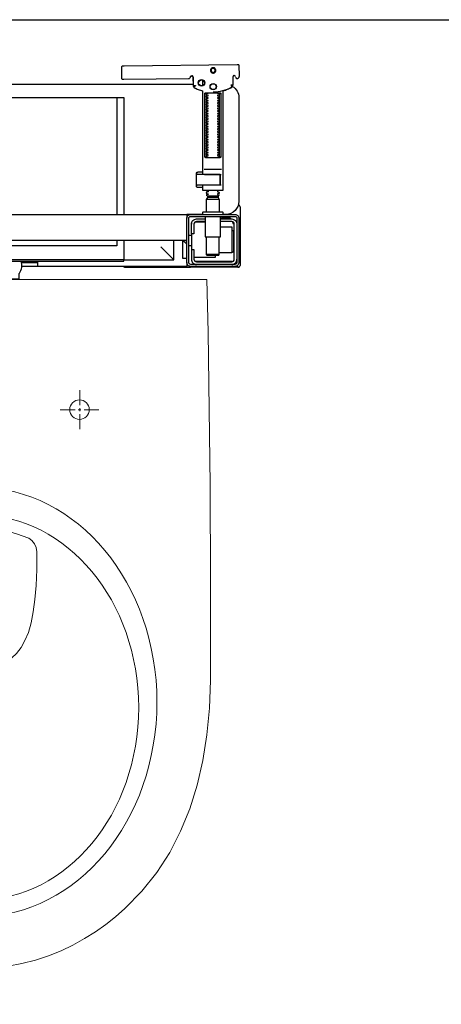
# Model space of a CAD drawing. Header units: millimetres. Extents: x 42924 to 92944, y -369470 to -179866.
# Tile 261 of 512: x 60898 to 60930, y -181803 to -181727. Entities that reach past the tile are written whole.
import ezdxf

# ---------------------------------------------------------------- set-up
doc = ezdxf.new("R2010")
doc.units = ezdxf.units.MM
doc.layers.get('0').update_dxf_attribs({"color": 8})
doc.layers.add('!! 0_ Istn-sciany', color=8, linetype='Continuous')
doc.layers.add('!! 2_wypos-sanitarne', color=8, linetype='Continuous')
doc.layers.add('!!_@ wypos sanit nd', color=8, linetype='Continuous', plot=False)

# ---------------------------------------------------------------- blocks, each defined once
blk = doc.blocks.new('A$Cff2eaf8b')
for points in [[(0.16424, 0.07378), (0.16327, 0.07377), (0.16304, 0.07374), (0.16282, 0.07366), (0.16262, 0.07353), (0.16265, 0.07357), (0.16258, 0.07337), (0.16257, 0.07317, -0.157432), (0.16238, 0.07258), (0.1621, 0.07218, -0.241147), (0.16129, 0.07175), (0.1115, 0.07128), (0.11133, 0.07127), (0.11119, 0.07127), (0.11107, 0.07127), (0.11094, 0.07128), (0.11078, 0.0713), (0.11062, 0.07135), (0.11047, 0.07143), (0.11033, 0.07153), (0.11022, 0.07165), (0.11012, 0.07179), (0.11005, 0.07194), (0.11001, 0.0721), (0.10999, 0.07227), (0.10995, 0.08127), (0.11022, 0.08166)], [(0.19647, 0.0744), (0.19626, 0.07438), (0.19604, 0.0743), (0.19585, 0.07417), (0.19566, 0.07396, 0.132231), (0.19551, 0.07346), (0.19546, 0.06691)], [(0.19768, 0.0731, 0.415336), (0.19869, 0.07211)], [(0.19885, 0.07212), (0.19898, 0.07212), (0.19912, 0.07213), (0.19927, 0.07216), (0.1994, 0.07222), (0.19953, 0.07229), (0.19965, 0.07238), (0.19975, 0.07248), (0.20007, 0.07294, 0.158481), (0.20025, 0.07353)], [(0.18031, 0.06175, 0.125713), (0.19466, 0.06556, 0.121439), (0.19519, 0.06605, -0.262119), (0.2, 0.0575), (0.2, -0.0225, -0.414214), (0.19, -0.0325), (0.18751, -0.0325, 0.405519), (0.188, -0.032), (0.188, -0.0313, 0.414214), (0.1875, -0.0308), (0.1725, -0.0308, 0.414214), (0.172, -0.0313), (0.172, -0.032, 0.405519), (0.17249, -0.0325, 0.001664), (0.15993, -0.0325)], [(0.172, -0.00986), (0.172, -0.01366, 0.414214), (0.1722, -0.01386), (0.18462, -0.01386), (0.1878, -0.01386, 0.414214), (0.188, -0.01366), (0.188, 0.06267), (0.18885, 0.06292), (0.18969, 0.06319), (0.19052, 0.0635), (0.19134, 0.06382), (0.19215, 0.06417), (0.19295, 0.06454), (0.19374, 0.06494), (0.19456, 0.06538), (0.19464, 0.06544), (0.19473, 0.0655), (0.19481, 0.06557), (0.19488, 0.06564), (0.19495, 0.06572), (0.19502, 0.06581)], [(0.17647, 0.01114, 0.182836), (0.17636, 0.01123), (0.17515, 0.01163, 0.050055), (0.175, 0.0119), (0.175, 0.01218, 0.050055), (0.17515, 0.01244), (0.17636, 0.01285, 0.719897), (0.17636, 0.01323), (0.17515, 0.01363, 0.050055), (0.175, 0.0139), (0.175, 0.01418, 0.050055), (0.17515, 0.01444), (0.17636, 0.01485, 0.719897), (0.17636, 0.01523), (0.17515, 0.01563, 0.050055), (0.175, 0.0159), (0.175, 0.01618, 0.050055), (0.17515, 0.01644), (0.17636, 0.01685, 0.719897), (0.17636, 0.01723), (0.17515, 0.01763, 0.050055), (0.175, 0.0179), (0.175, 0.01818, 0.050055), (0.17515, 0.01844), (0.17636, 0.01885, 0.719897), (0.17636, 0.01923), (0.17515, 0.01963, 0.050055), (0.175, 0.0199), (0.175, 0.02018, 0.050055), (0.17515, 0.02044), (0.17636, 0.02085, 0.719897), (0.17636, 0.02123), (0.17515, 0.02163, 0.050055), (0.175, 0.0219), (0.175, 0.02218, 0.050055), (0.17515, 0.02244), (0.17636, 0.02285, 0.719897), (0.17636, 0.02323), (0.17515, 0.02363, 0.050055), (0.175, 0.0239), (0.175, 0.02418, 0.050055), (0.17515, 0.02444), (0.17636, 0.02485, 0.719897), (0.17636, 0.02523), (0.17515, 0.02563, 0.050055), (0.175, 0.0259), (0.175, 0.02618, 0.050055), (0.17515, 0.02644), (0.17636, 0.02685, 0.719897), (0.17636, 0.02723), (0.17515, 0.02763, 0.050055), (0.175, 0.0279), (0.175, 0.02818, 0.050055), (0.17515, 0.02844), (0.17636, 0.02885, 0.719897), (0.17636, 0.02923), (0.17515, 0.02963, 0.050055), (0.175, 0.0299), (0.175, 0.03018, 0.050055), (0.17515, 0.03044), (0.17636, 0.03085, 0.719897), (0.17636, 0.03123), (0.17515, 0.03163, 0.050055), (0.175, 0.0319), (0.175, 0.03218, 0.050055), (0.17515, 0.03244), (0.17636, 0.03285, 0.719897), (0.17636, 0.03323), (0.17515, 0.03363, 0.050055), (0.175, 0.0339), (0.175, 0.03418, 0.050055), (0.17515, 0.03444), (0.17636, 0.03485, 0.719897), (0.17636, 0.03523), (0.17515, 0.03563, 0.050055), (0.175, 0.0359), (0.175, 0.03618, 0.050055), (0.17515, 0.03644), (0.17636, 0.03685, 0.719897), (0.17636, 0.03723), (0.17515, 0.03763, 0.050055), (0.175, 0.0379), (0.175, 0.03818, 0.050055), (0.17515, 0.03844), (0.17636, 0.03885, 0.719897), (0.17636, 0.03923), (0.17515, 0.03963, 0.050055), (0.175, 0.0399), (0.175, 0.04018, 0.050055), (0.17515, 0.04044), (0.17636, 0.04085, 0.719897), (0.17636, 0.04123), (0.17515, 0.04163, 0.050055), (0.175, 0.0419), (0.175, 0.04218, 0.050055), (0.17515, 0.04244), (0.17636, 0.04285, 0.719897), (0.17636, 0.04323), (0.17515, 0.04363, 0.050055), (0.175, 0.0439), (0.175, 0.04418, 0.050055), (0.17515, 0.04444), (0.17636, 0.04485, 0.719897), (0.17636, 0.04523), (0.17515, 0.04563, 0.050055), (0.175, 0.0459), (0.175, 0.04618, 0.050055), (0.17515, 0.04644), (0.17636, 0.04685, 0.719897), (0.17636, 0.04723), (0.17515, 0.04763, 0.050055), (0.175, 0.0479), (0.175, 0.04818, 0.050055), (0.17515, 0.04844), (0.17636, 0.04885, 0.719897), (0.17636, 0.04923), (0.17515, 0.04963, 0.050055), (0.175, 0.0499), (0.175, 0.05018, 0.050055), (0.17515, 0.05044), (0.17636, 0.05085, 0.719897), (0.17636, 0.05123), (0.17515, 0.05163, 0.050055), (0.175, 0.0519), (0.175, 0.05218, 0.050055), (0.17515, 0.05244), (0.17636, 0.05285, 0.719897), (0.17636, 0.05323), (0.17515, 0.05363, 0.050055), (0.175, 0.0539), (0.175, 0.05418, 0.050055), (0.17515, 0.05444), (0.17636, 0.05485, 0.719897), (0.17636, 0.05523), (0.17515, 0.05563, 0.050055), (0.175, 0.0559), (0.175, 0.05618, 0.050055), (0.17515, 0.05644), (0.17636, 0.05685, 0.719897), (0.17636, 0.05723), (0.17515, 0.05763, 0.050055), (0.175, 0.0579), (0.175, 0.05818, 0.050055), (0.17515, 0.05844), (0.17636, 0.05885, 0.719897), (0.17636, 0.05923), (0.17515, 0.05963, 0.050055), (0.175, 0.0599), (0.175, 0.06018, 0.050055), (0.17515, 0.06044), (0.17636, 0.06085, 0.474594), (0.17647, 0.06114)], [(0.18353, 0.06114, 0.474594), (0.18364, 0.06085), (0.18485, 0.06044, 0.050055), (0.185, 0.06018), (0.185, 0.0599, 0.050055), (0.18485, 0.05963), (0.18364, 0.05923, 0.719897), (0.18364, 0.05885), (0.18485, 0.05844, 0.050055), (0.185, 0.05818), (0.185, 0.0579, 0.050055), (0.18485, 0.05763), (0.18364, 0.05723, 0.719897), (0.18364, 0.05685), (0.18485, 0.05644, 0.050055), (0.185, 0.05618), (0.185, 0.0559, 0.050055), (0.18485, 0.05563), (0.18364, 0.05523, 0.719897), (0.18364, 0.05485), (0.18485, 0.05444, 0.050055), (0.185, 0.05418), (0.185, 0.0539, 0.050055), (0.18485, 0.05363), (0.18364, 0.05323, 0.719897), (0.18364, 0.05285), (0.18485, 0.05244, 0.050055), (0.185, 0.05218), (0.185, 0.0519, 0.050055), (0.18485, 0.05163), (0.18364, 0.05123, 0.719897), (0.18364, 0.05085), (0.18485, 0.05044, 0.050055), (0.185, 0.05018), (0.185, 0.0499, 0.050055), (0.18485, 0.04963), (0.18364, 0.04923, 0.719897), (0.18364, 0.04885), (0.18485, 0.04844, 0.050055), (0.185, 0.04818), (0.185, 0.0479, 0.050055), (0.18485, 0.04763), (0.18364, 0.04723, 0.719897), (0.18364, 0.04685), (0.18485, 0.04644, 0.050055), (0.185, 0.04618), (0.185, 0.0459, 0.050055), (0.18485, 0.04563), (0.18364, 0.04523, 0.719897), (0.18364, 0.04485), (0.18485, 0.04444, 0.050055), (0.185, 0.04418), (0.185, 0.0439, 0.050055), (0.18485, 0.04363), (0.18364, 0.04323, 0.719897), (0.18364, 0.04285), (0.18485, 0.04244, 0.050055), (0.185, 0.04218), (0.185, 0.0419, 0.050055), (0.18485, 0.04163), (0.18364, 0.04123, 0.719897), (0.18364, 0.04085), (0.18485, 0.04044, 0.050055), (0.185, 0.04018), (0.185, 0.0399, 0.050055), (0.18485, 0.03963), (0.18364, 0.03923, 0.719897), (0.18364, 0.03885), (0.18485, 0.03844, 0.050055), (0.185, 0.03818), (0.185, 0.0379, 0.050055), (0.18485, 0.03763), (0.18364, 0.03723, 0.719897), (0.18364, 0.03685), (0.18485, 0.03644, 0.050055), (0.185, 0.03618), (0.185, 0.0359, 0.050055), (0.18485, 0.03563), (0.18364, 0.03523, 0.719897), (0.18364, 0.03485), (0.18485, 0.03444, 0.050055), (0.185, 0.03418), (0.185, 0.0339, 0.050055), (0.18485, 0.03363), (0.18364, 0.03323, 0.719897), (0.18364, 0.03285), (0.18485, 0.03244, 0.050055), (0.185, 0.03218), (0.185, 0.0319, 0.050055), (0.18485, 0.03163), (0.18364, 0.03123, 0.719897), (0.18364, 0.03085), (0.18485, 0.03044, 0.050055), (0.185, 0.03018), (0.185, 0.0299, 0.050055), (0.18485, 0.02963), (0.18364, 0.02923, 0.719897), (0.18364, 0.02885), (0.18485, 0.02844, 0.050055), (0.185, 0.02818), (0.185, 0.0279, 0.050055), (0.18485, 0.02763), (0.18364, 0.02723, 0.719897), (0.18364, 0.02685), (0.18485, 0.02644, 0.050055), (0.185, 0.02618), (0.185, 0.0259, 0.050055), (0.18485, 0.02563), (0.18364, 0.02523, 0.719897), (0.18364, 0.02485), (0.18485, 0.02444, 0.050055), (0.185, 0.02418), (0.185, 0.0239, 0.050055), (0.18485, 0.02363), (0.18364, 0.02323, 0.719897), (0.18364, 0.02285), (0.18485, 0.02244, 0.050055), (0.185, 0.02218), (0.185, 0.0219, 0.050055), (0.18485, 0.02163), (0.18364, 0.02123, 0.719897), (0.18364, 0.02085), (0.18485, 0.02044, 0.050055), (0.185, 0.02018), (0.185, 0.0199, 0.050055), (0.18485, 0.01963), (0.18364, 0.01923, 0.719897), (0.18364, 0.01885), (0.18485, 0.01844, 0.050055), (0.185, 0.01818), (0.185, 0.0179, 0.050055), (0.18485, 0.01763), (0.18364, 0.01723, 0.719897), (0.18364, 0.01685), (0.18485, 0.01644, 0.050055), (0.185, 0.01618), (0.185, 0.0159, 0.050055), (0.18485, 0.01563), (0.18364, 0.01523, 0.719897), (0.18364, 0.01485), (0.18485, 0.01444, 0.050055), (0.185, 0.01418), (0.185, 0.0139, 0.050055), (0.18485, 0.01363), (0.18364, 0.01323, 0.719897), (0.18364, 0.01285), (0.18485, 0.01244, 0.050055), (0.185, 0.01218), (0.185, 0.0119, 0.050055), (0.18485, 0.01163), (0.18364, 0.01123, 0.182836), (0.18353, 0.01114)], [(0.18575, -0.00966), (0.18575, -0.00207), (0.18572, -0.00196), (0.18564, -0.00189), (0.18554, -0.00186), (0.18565, -0.00188), (0.18573, -0.00194), (0.18577, -0.00204), (0.18577, -0.00966), (0.18574, -0.00977), (0.18566, -0.00984), (0.18547, -0.00986), (0.18558, -0.00981), (0.18563, -0.00966), (0.18563, -0.00206), (0.18557, -0.00191), (0.18547, -0.00186), (0.16743, -0.00186, 0.414214), (0.16723, -0.00206), (0.16723, -0.00966, 0.414214), (0.16743, -0.00986), (0.18547, -0.00986)], [(0.18555, -0.00986, 0.414213), (0.18575, -0.00966), (0.18575, -0.00207), (0.18575, -0.00966), (0.18572, -0.00977), (0.18564, -0.00984), (0.18554, -0.00986)], [(0.175, -0.01382), (0.175, -0.01406, -0.050055), (0.17515, -0.01432), (0.17636, -0.01473, -0.719897), (0.17636, -0.01511), (0.17515, -0.01552, -0.050055), (0.175, -0.01578), (0.175, -0.01606, -0.050055), (0.17515, -0.01632), (0.17636, -0.01673, -0.719897), (0.17636, -0.01711), (0.17515, -0.01752, -0.050055), (0.175, -0.01778), (0.1759, -0.0183), (0.1759, -0.01936), (0.175, -0.02092), (0.175, -0.0308)], [(0.185, -0.01382), (0.185, -0.01406, 0.050055), (0.18485, -0.01432), (0.18364, -0.01473, 0.719897), (0.18364, -0.01511), (0.18485, -0.01552, 0.050055), (0.185, -0.01578), (0.185, -0.01606, 0.050055), (0.18485, -0.01632), (0.18364, -0.01673, 0.719897), (0.18364, -0.01711), (0.18485, -0.01752, 0.050055), (0.185, -0.01778), (0.1841, -0.0183), (0.1841, -0.01936), (0.185, -0.02092), (0.185, -0.0308)], [(0.2001, -0.02534, 0.126559), (0.19961, -0.02525)], [(0.20099, -0.02671, 0.198909), (0.20055, -0.02564, 0.091301), (0.2001, -0.02534)], [(0.16379, -0.0385), (0.1635, -0.0385), (0.1635, -0.04, -0.414214), (0.1675, -0.036), (0.174, -0.036)], [(0.174, -0.034), (0.174, -0.0493, 0.414214), (0.1745, -0.0498), (0.1855, -0.0498, 0.414214), (0.186, -0.0493), (0.186, -0.034)], [(0.19375, -0.03562, 0.119096), (0.19, -0.03454, 0.119096), (0.18625, -0.03562)], [(0.19375, -0.036), (0.19375, -0.03562), (0.18625, -0.03562), (0.18625, -0.036), (0.1945, -0.036, -0.414214), (0.1985, -0.04)], [(0.174, -0.038), (0.1675, -0.038, 0.414214), (0.1655, -0.04), (0.1655, -0.0475), (0.1635, -0.0475), (0.1635, -0.067, 0.414214), (0.1675, -0.071)], [(0.1635, -0.0595), (0.1655, -0.0595), (0.1655, -0.067, 0.414214), (0.1675, -0.069), (0.1945, -0.069, 0.414214), (0.1965, -0.067), (0.1965, -0.04, 0.414214), (0.1945, -0.038), (0.186, -0.038)], [(0.1945, -0.04497), (0.19515, -0.04496), (0.19542, -0.04496), (0.1956, -0.04496), (0.19566, -0.04496, 0.116465), (0.19589, -0.0449), (0.196, -0.04485), (0.196, -0.06155), (0.19589, -0.0615, 0.116465), (0.19566, -0.06144), (0.19542, -0.06144), (0.19515, -0.06144), (0.1945, -0.06143)], [(0.1945, -0.071, 0.414214), (0.1985, -0.067)], [(-0.04, -0.0685), (-0.03255, -0.0685, 0.236962), (-0.03118, -0.07775, -0.154353), (-0.031, -0.07832), (-0.031, -0.08218), (0.031, -0.08218), (0.031, -0.07832, -0.154353), (0.03118, -0.07775, 0.236962), (0.03255, -0.0685), (0.04, -0.0685)], [(0.11124, -0.0725), (0.11142, -0.07274), (0.11165, -0.07293), (0.11192, -0.07308), (0.1122, -0.07317), (0.1125, -0.0732), (0.1623, -0.0732, 0.326231), (0.16325, -0.0725)], [(0.1987, -0.07216, 0.000114), (0.1987, -0.07216, 0.517015), (0.20003, -0.07309), (0.19993, -0.07313), (0.19983, -0.07315), (0.19971, -0.07318), (0.19958, -0.07319), (0.19948, -0.07319), (0.19903, -0.07319), (0.19841, -0.07319), (0.19771, -0.07319), (0.16427, -0.07319), (0.16392, -0.07319), (0.16356, -0.07319), (0.16323, -0.07319), (0.16293, -0.07319), (0.16269, -0.07319), (0.16249, -0.07319), (0.16236, -0.07319)], [(0.2001, -0.07306, 0.091301), (0.20055, -0.07276, 0.198909), (0.20099, -0.0717)]]:
    blk.add_lwpolyline(points, format="xyb")
for points in [[(0.19864, 0.08252), (0.11173, 0.08169)], [(0.20013, 0.08252), (0.20025, 0.07353)], [(0.16386, 0.07389), (0.16409, 0.07384), (0.16425, 0.07378), (0.1644, 0.07368), (0.16452, 0.07356), (0.16463, 0.07342), (0.16471, 0.07326), (0.16476, 0.07309), (0.16478, 0.07292), (0.16496, 0.06636), (0.16497, 0.06624), (0.16498, 0.06614), (0.165, 0.06604), (0.16503, 0.06594), (0.16507, 0.06584), (0.16511, 0.06575), (0.16516, 0.06566), (0.16521, 0.06557), (0.16527, 0.06549), (0.16534, 0.0654), (0.16542, 0.06533), (0.1655, 0.06526), (0.16558, 0.06519), (0.16567, 0.06513), (0.16576, 0.06508), (0.16651, 0.0647), (0.16726, 0.06433), (0.16803, 0.06399), (0.16881, 0.06367), (0.1696, 0.06337), (0.17039, 0.06309), (0.17119, 0.06284), (0.172, 0.0626), (0.172, -0.00186)], [(0.1651, 0.06653), (0.16492, 0.07312), (0.1649, 0.07329), (0.16485, 0.07345), (0.16478, 0.07361), (0.16467, 0.07374), (0.16455, 0.07386), (0.16441, 0.07396), (0.16425, 0.07403), (0.16409, 0.07408), (0.16391, 0.07409)], [(0.172, 0.07087), (0.172, 0.06656)], [(0.19757, 0.07355), (0.19749, 0.07368), (0.19738, 0.0738), (0.19726, 0.0739), (0.19713, 0.07399), (0.19698, 0.07405), (0.19683, 0.07408), (0.19667, 0.07409), (0.19577, 0.07408)], [(0.16493, 0.0675), (-0.16477, 0.0675)], [(-0.11847, -0.0325), (-0.11847, 0.0575), (0.11153, 0.0575), (0.11153, -0.0325)], [(0.10602, 0.0575), (0.10602, -0.0325)], [(0.17483, 0.06014), (0.17483, 0.01214)], [(0.18523, 0.01214), (0.18523, 0.06014)], [(0.16811, -0.00015), (0.16776, -0.00056), (0.16776, -0.00022), (0.16779, -0.00011), (0.16786, -0.00004), (0.16797, 0), (0.1681, 0.00001), (0.16822, 0.00001), (0.16841, 0.00003), (0.16887, 0.00014), (0.172, 0.00014)], [(0.16848, 0.00006), (0.16856, 0.00012), (0.16876, 0.00014)], [(0.18662, 0.00214), (0.17345, 0.00214)], [(0.16732, -0.0019), (0.16732, -0.00074), (0.16736, -0.00062), (0.16746, -0.00054), (0.16767, -0.00049)], [(0.16751, -0.00165), (0.16754, -0.00139), (0.16766, -0.00086)], [(0.17371, -0.00186), (0.18481, -0.00186), (0.18637, -0.00186)], [(0.16767, -0.01124), (0.16755, -0.01122), (0.16746, -0.01119), (0.16737, -0.01112), (0.16732, -0.01098), (0.16732, -0.00983)], [(0.16766, -0.01087), (0.16754, -0.01033), (0.16751, -0.01008)], [(0.172, -0.01186), (0.16887, -0.01186), (0.16841, -0.01176), (0.16831, -0.01174), (0.16819, -0.01174), (0.16806, -0.01173), (0.16794, -0.01172), (0.16783, -0.01166), (0.16776, -0.01151), (0.16776, -0.01117), (0.16811, -0.01157)], [(0.16876, -0.01186), (0.16866, -0.01186), (0.16848, -0.01178)], [(0.18558, -0.00986), (0.18637, -0.00986)], [(0.185, -0.02092), (0.175, -0.02092)], [(0.1759, -0.0183), (0.1841, -0.0183)], [(0.1841, -0.01936), (0.1759, -0.01936)], [(0.19962, -0.02522), (0.19976, -0.02523), (0.19987, -0.02526), (0.20001, -0.0253)], [(0.20099, -0.02671), (0.20099, -0.0717)], [(-0.16, -0.0355), (-0.16, -0.0325), (0.16, -0.0325), (0.16, -0.0355)], [(0.16, -0.0485), (0.16, -0.0365)], [(0.1635, -0.0475), (0.1635, -0.04)], [(0.174, -0.0385), (0.16618, -0.0385)], [(0.167, -0.03806), (0.16693, -0.03815), (0.16687, -0.03825), (0.16681, -0.03837), (0.16675, -0.0385)], [(0.186, -0.042), (0.1945, -0.042), (0.1945, -0.062), (0.185, -0.062)], [(0.19499, -0.03806), (0.19506, -0.03814), (0.19512, -0.03823), (0.19517, -0.03833), (0.19521, -0.03842), (0.19525, -0.03853), (0.19528, -0.03863), (0.19531, -0.03874), (0.19533, -0.03885), (0.19535, -0.03896), (0.19537, -0.03907), (0.19538, -0.03917), (0.19539, -0.03927), (0.19537, -0.03937), (0.19547, -0.0394), (0.19557, -0.0394), (0.19567, -0.0394), (0.19578, -0.0394), (0.19589, -0.0394), (0.19612, -0.0394), (0.19616, -0.0393), (0.19615, -0.03919), (0.19613, -0.03907), (0.19609, -0.03894), (0.19605, -0.03882), (0.19594, -0.03861)], [(0.19591, -0.04489), (0.19602, -0.04489), (0.19615, -0.04489), (0.19632, -0.04489), (0.1965, -0.04489)], [(0.16, -0.0555), (0.157, -0.0525), (0.16, -0.0525), (-0.16, -0.0525), (-0.157, -0.0525), (-0.16, -0.0555)], [(0.10602, -0.0525), (0.10602, -0.05658), (-0.11847, -0.05658)], [(0.11153, -0.0525), (0.11153, -0.0675), (0.15, -0.0675)], [(0.14, -0.0575), (0.15, -0.0675), (0.15, -0.0525)], [(0.16, -0.0665), (0.157, -0.0665), (0.157, -0.0525)], [(0.1615, -0.0485), (0.1635, -0.0485)], [(0.175, -0.0498), (0.175, -0.06346), (0.1755, -0.06396), (0.1845, -0.06396), (0.185, -0.06346), (0.185, -0.0498)], [(0.1615, -0.0565), (0.1635, -0.0565)], [(0.1655, -0.0655), (0.182, -0.0655), (0.182, -0.06396)], [(0.185, -0.06346), (0.175, -0.06346)], [(0.1965, -0.06151), (0.19632, -0.06151), (0.19615, -0.06151), (0.19602, -0.06151), (0.19591, -0.06151)], [(0.03283, -0.0695), (0.045, -0.0695)], [(0.16, -0.0695), (0.16, -0.0725), (0.03305, -0.0725)], [(0.045, -0.0685), (0.045, -0.0725)], [(0.16721, -0.0685), (0.19466, -0.0685), (0.19478, -0.0685)], [(0.17, -0.069), (0.17, -0.0685)], [(0.174, -0.069), (0.174, -0.0685)]]:
    blk.add_lwpolyline(points)
for points in [[(0.18024, 0.0763), (0.18044, 0.07631), (0.18064, 0.07634), (0.18083, 0.07639), (0.18102, 0.07646), (0.1812, 0.07655), (0.18138, 0.07665), (0.18154, 0.07677), (0.18168, 0.07691), (0.18182, 0.07706), (0.18193, 0.07722), (0.18204, 0.0774), (0.18212, 0.07758), (0.18219, 0.07777), (0.18223, 0.07796), (0.18226, 0.07816), (0.18227, 0.07836), (0.18226, 0.07857), (0.18223, 0.07876), (0.18217, 0.07896), (0.18211, 0.07915), (0.18202, 0.07933), (0.18191, 0.0795), (0.18179, 0.07966), (0.18165, 0.07981), (0.1815, 0.07994), (0.18134, 0.08006), (0.18117, 0.08016), (0.18099, 0.08024), (0.1808, 0.08031), (0.1806, 0.08036), (0.1804, 0.08038), (0.1802, 0.08039), (0.18, 0.08038), (0.1798, 0.08035), (0.17961, 0.0803), (0.17942, 0.08023), (0.17924, 0.08014), (0.17907, 0.08004), (0.17891, 0.07992), (0.17876, 0.07978), (0.17863, 0.07963), (0.17851, 0.07947), (0.17841, 0.07929), (0.17832, 0.07911), (0.17826, 0.07892), (0.17821, 0.07872), (0.17818, 0.07853), (0.17817, 0.07832), (0.17819, 0.07812), (0.17822, 0.07793), (0.17827, 0.07773), (0.17834, 0.07754), (0.17842, 0.07736), (0.17853, 0.07719), (0.17865, 0.07703), (0.17879, 0.07688), (0.17894, 0.07675), (0.1791, 0.07663), (0.17927, 0.07653), (0.17946, 0.07645), (0.17965, 0.07638), (0.17984, 0.07633), (0.18004, 0.07631)], [(0.18023, 0.07679), (0.18038, 0.0768), (0.18053, 0.07682), (0.18068, 0.07686), (0.18082, 0.07691), (0.18096, 0.07698), (0.18109, 0.07706), (0.18121, 0.07715), (0.18132, 0.07725), (0.18143, 0.07737), (0.18151, 0.07749), (0.18159, 0.07762), (0.18166, 0.07776), (0.18171, 0.0779), (0.18174, 0.07805), (0.18176, 0.0782), (0.18177, 0.07835), (0.18176, 0.0785), (0.18174, 0.07866), (0.1817, 0.0788), (0.18164, 0.07895), (0.18158, 0.07908), (0.1815, 0.07921), (0.18141, 0.07933), (0.1813, 0.07944), (0.18119, 0.07955), (0.18107, 0.07964), (0.18093, 0.07971), (0.1808, 0.07978), (0.18065, 0.07983), (0.18051, 0.07986), (0.18036, 0.07988), (0.1802, 0.07989), (0.18005, 0.07988), (0.1799, 0.07986), (0.17975, 0.07982), (0.17961, 0.07976), (0.17947, 0.0797), (0.17935, 0.07962), (0.17922, 0.07953), (0.17911, 0.07942), (0.17901, 0.07931), (0.17892, 0.07919), (0.17884, 0.07906), (0.17878, 0.07892), (0.17873, 0.07877), (0.1787, 0.07863), (0.17867, 0.07848), (0.17867, 0.07832), (0.17868, 0.07817), (0.1787, 0.07802), (0.17874, 0.07787), (0.17879, 0.07773), (0.17886, 0.07759), (0.17894, 0.07746), (0.17903, 0.07734), (0.17913, 0.07723), (0.17925, 0.07713), (0.17937, 0.07704), (0.1795, 0.07696), (0.17964, 0.0769), (0.17978, 0.07685), (0.17993, 0.07682), (0.18008, 0.07679)], [(0.16587, 0.06536), (0.16582, 0.06538), (0.16577, 0.06542), (0.16573, 0.06545), (0.16568, 0.06549), (0.16563, 0.06553), (0.16558, 0.06558), (0.16553, 0.06563), (0.16548, 0.06568), (0.16544, 0.06573), (0.1654, 0.06579), (0.16536, 0.06585), (0.16532, 0.06591), (0.16529, 0.06597), (0.16526, 0.06603), (0.16523, 0.0661), (0.16521, 0.06616), (0.16519, 0.06623), (0.16517, 0.06629), (0.16515, 0.06636), (0.16514, 0.06642), (0.16514, 0.06648), (0.16513, 0.06654), (0.16513, 0.06659), (0.16518, 0.06661), (0.16643, 0.06666), (0.16648, 0.06666), (0.16654, 0.06666), (0.16659, 0.06668), (0.16664, 0.06665), (0.16661, 0.06661), (0.16658, 0.06656), (0.16655, 0.06651), (0.16652, 0.06645), (0.16594, 0.06536)], [(0.18533, 0.06114), (0.18541, 0.06113), (0.1855, 0.06112), (0.18559, 0.06111), (0.18567, 0.06108), (0.18575, 0.06105), (0.18583, 0.06101), (0.18591, 0.06096), (0.18597, 0.0609), (0.18604, 0.06084), (0.18609, 0.06076), (0.18615, 0.06068), (0.18619, 0.06058), (0.18623, 0.06048), (0.18625, 0.06037), (0.18627, 0.06025), (0.18628, 0.06014), (0.18628, 0.01214), (0.18627, 0.01202), (0.18625, 0.01191), (0.18623, 0.0118), (0.18619, 0.01169), (0.18615, 0.0116), (0.18609, 0.01151), (0.18604, 0.01144), (0.18597, 0.01137), (0.18591, 0.01131), (0.18583, 0.01126), (0.18575, 0.01122), (0.18567, 0.01119), (0.18559, 0.01117), (0.1855, 0.01115), (0.18541, 0.01114), (0.18533, 0.01114), (0.17475, 0.01114), (0.17466, 0.01114), (0.17457, 0.01115), (0.17449, 0.01117), (0.1744, 0.01119), (0.17432, 0.01122), (0.17424, 0.01126), (0.17416, 0.01131), (0.17409, 0.01137), (0.17403, 0.01144), (0.17397, 0.01151), (0.17392, 0.0116), (0.17387, 0.01169), (0.17384, 0.0118), (0.17381, 0.01191), (0.17379, 0.01202), (0.17379, 0.01214), (0.17379, 0.06014), (0.17379, 0.06025), (0.17381, 0.06037), (0.17384, 0.06048), (0.17387, 0.06058), (0.17392, 0.06068), (0.17397, 0.06076), (0.17403, 0.06084), (0.17409, 0.0609), (0.17416, 0.06096), (0.17424, 0.06101), (0.17432, 0.06105), (0.1744, 0.06108), (0.17449, 0.06111), (0.17457, 0.06112), (0.17466, 0.06113), (0.17475, 0.06114)], [(-0.11847, -0.0685), (0.11153, -0.0685), (0.11153, -0.0675), (-0.11847, -0.0675)]]:
    blk.add_lwpolyline(points, close=True)
for points in [[(0.19546, 0.0669), (0.19546, 0.0669), (0.19546, 0.0669), (0.19546, 0.06691), (0.19546, 0.06691), (0.19546, 0.06691), (0.19546, 0.06691), (0.19546, 0.06691), (0.19546, 0.06691), (0.19546, 0.06691), (0.19546, 0.06691), (0.19546, 0.06691), (0.19546, 0.06691), (0.19546, 0.06691), (0.19546, 0.06691), (0.19546, 0.06691), (0.19546, 0.06691), (0.19546, 0.06691), (0.19546, 0.06691), (0.19546, 0.06691), (0.19546, 0.0669), (0.19546, 0.0669), (0.19546, 0.0669), (0.19546, 0.0669), (0.19546, 0.0669), (0.19546, 0.0669), (0.19546, 0.0669), (0.19546, 0.0669), (0.19546, 0.0669), (0.19546, 0.0669), (0.19546, 0.0669), (0.19546, 0.0669), (0.19546, 0.0669), (0.19546, 0.0669), (0.19546, 0.0669), (0.19546, 0.0669), (0.19545, 0.0669), (0.19545, 0.06691), (0.19545, 0.06691), (0.19545, 0.06691), (0.19545, 0.06691), (0.19545, 0.06691), (0.19545, 0.06691), (0.19545, 0.06691), (0.19545, 0.06691), (0.19544, 0.06691), (0.19544, 0.06691), (0.19544, 0.0669), (0.19544, 0.0669), (0.19544, 0.0669), (0.19543, 0.0669), (0.19543, 0.0669), (0.19543, 0.0669), (0.19543, 0.0669), (0.19543, 0.0669), (0.19543, 0.0669), (0.19543, 0.0669), (0.19542, 0.0669), (0.19542, 0.0669), (0.19542, 0.0669), (0.19542, 0.0669), (0.19542, 0.0669), (0.19541, 0.0669), (0.19541, 0.0669), (0.19541, 0.0669), (0.19541, 0.0669), (0.19541, 0.0669), (0.1954, 0.0669), (0.1954, 0.0669), (0.1954, 0.0669), (0.19539, 0.0669), (0.19539, 0.0669), (0.19539, 0.0669), (0.19537, 0.06691), (0.19537, 0.06691), (0.19537, 0.06691), (0.19536, 0.06691), (0.19536, 0.06691), (0.19535, 0.06691), (0.19535, 0.06691), (0.19534, 0.06691), (0.19534, 0.06691), (0.19533, 0.06691), (0.19533, 0.06691), (0.19532, 0.06691), (0.19532, 0.06691), (0.19531, 0.06691), (0.19531, 0.06691), (0.1953, 0.06691), (0.19529, 0.06691), (0.19529, 0.06691), (0.19528, 0.06691), (0.19527, 0.06691), (0.19527, 0.06691), (0.19526, 0.06691), (0.19525, 0.06691), (0.19524, 0.06691), (0.19523, 0.06691), (0.19523, 0.06691), (0.19522, 0.06691), (0.19521, 0.06691), (0.1952, 0.06691), (0.19519, 0.06691), (0.19518, 0.06691), (0.19517, 0.06691), (0.19516, 0.06691), (0.19515, 0.06691), (0.19514, 0.06691), (0.19513, 0.06691), (0.19512, 0.06691), (0.19511, 0.06691), (0.1951, 0.06691), (0.19509, 0.06691), (0.19508, 0.06691), (0.19507, 0.06691), (0.19506, 0.06691), (0.19505, 0.06691), (0.19504, 0.06691), (0.19503, 0.06691), (0.19502, 0.06691), (0.19501, 0.06691), (0.19499, 0.06691), (0.19498, 0.06691), (0.19497, 0.06691), (0.19496, 0.06691), (0.19495, 0.06691), (0.19494, 0.06692), (0.19492, 0.06692), (0.19491, 0.06692), (0.1949, 0.06692), (0.19489, 0.06692), (0.19487, 0.06692), (0.19486, 0.06692), (0.19485, 0.06692), (0.19484, 0.06692), (0.19482, 0.06692), (0.19481, 0.06692), (0.19469, 0.06692), (0.19464, 0.06692), (0.19459, 0.06692), (0.19456, 0.06692), (0.19453, 0.06692), (0.19451, 0.06692), (0.19448, 0.06692), (0.19445, 0.06692), (0.19443, 0.06692), (0.1944, 0.06692), (0.19438, 0.06692), (0.19435, 0.06692), (0.19433, 0.06692), (0.1943, 0.06692), (0.19428, 0.06692), (0.19427, 0.06692), (0.19425, 0.06692), (0.19423, 0.06692), (0.19422, 0.06692), (0.19421, 0.06692), (0.19419, 0.06692), (0.19418, 0.06692), (0.19418, 0.06692), (0.19417, 0.06692), (0.19416, 0.06692), (0.19416, 0.06692), (0.19415, 0.06692), (0.19415, 0.06693), (0.19414, 0.06693), (0.19414, 0.06693), (0.19413, 0.06693), (0.19413, 0.06693), (0.19412, 0.06693), (0.19412, 0.06693), (0.19411, 0.06693), (0.19411, 0.06693), (0.19411, 0.06692), (0.1941, 0.06692), (0.1941, 0.06692), (0.1941, 0.06692), (0.19409, 0.06692), (0.19409, 0.06692), (0.19409, 0.06692), (0.19408, 0.06692), (0.19408, 0.06692), (0.19408, 0.06692), (0.19407, 0.06692), (0.19407, 0.06692), (0.19406, 0.06692), (0.19406, 0.06692), (0.19406, 0.06692), (0.19406, 0.06692), (0.19405, 0.06692), (0.19405, 0.06692), (0.19405, 0.06692), (0.19405, 0.06692), (0.19404, 0.06693), (0.19404, 0.06693), (0.19404, 0.06693), (0.19403, 0.06693), (0.19403, 0.06693), (0.19402, 0.06693), (0.19402, 0.06694), (0.19402, 0.06694), (0.19401, 0.06694), (0.19401, 0.06694), (0.19401, 0.06694), (0.194, 0.06694), (0.194, 0.06694), (0.194, 0.06694), (0.194, 0.06694), (0.194, 0.06694), (0.194, 0.06694), (0.19399, 0.06694), (0.19399, 0.06694), (0.19399, 0.06694), (0.19399, 0.06694), (0.19399, 0.06694), (0.19399, 0.06694), (0.19399, 0.06694), (0.19398, 0.06694), (0.19398, 0.06694), (0.19398, 0.06694), (0.19398, 0.06693), (0.19398, 0.06693), (0.19397, 0.06693), (0.19397, 0.06693), (0.19397, 0.06693), (0.19397, 0.06693), (0.19397, 0.06692), (0.19397, 0.06692), (0.19397, 0.06692), (0.19397, 0.06692), (0.19397, 0.06692), (0.19397, 0.06691), (0.19397, 0.06691), (0.19397, 0.06691), (0.19397, 0.06691), (0.19397, 0.0669), (0.19397, 0.0669), (0.19397, 0.0669), (0.19397, 0.0669), (0.19397, 0.0669), (0.19397, 0.06689), (0.19397, 0.06689), (0.19397, 0.06689), (0.19397, 0.06689), (0.19397, 0.06689), (0.19397, 0.06688), (0.19397, 0.06688), (0.19398, 0.06688), (0.19398, 0.06688), (0.19398, 0.06688), (0.19398, 0.06687), (0.19399, 0.06687), (0.19399, 0.06687), (0.19399, 0.06687), (0.194, 0.06686), (0.194, 0.06686), (0.19401, 0.06685), (0.19401, 0.06685), (0.19401, 0.06685), (0.19402, 0.06684), (0.19402, 0.06684), (0.19402, 0.06684), (0.19402, 0.06683), (0.19403, 0.06683), (0.19403, 0.06683), (0.19403, 0.06682), (0.19403, 0.06682), (0.19403, 0.06682), (0.19403, 0.06681), (0.19403, 0.06681), (0.19404, 0.06681), (0.19404, 0.06681), (0.19404, 0.0668), (0.19404, 0.0668), (0.19404, 0.0668), (0.19404, 0.06679), (0.19405, 0.06679), (0.19405, 0.06679), (0.19405, 0.06678), (0.19405, 0.06678), (0.19405, 0.06677), (0.19406, 0.06677), (0.19406, 0.06677), (0.19406, 0.06676), (0.19406, 0.06676), (0.19407, 0.06675), (0.19407, 0.06675), (0.19407, 0.06674), (0.19408, 0.06673), (0.19408, 0.06672), (0.19409, 0.06671), (0.1941, 0.0667), (0.1941, 0.06669), (0.19411, 0.06668), (0.19412, 0.06666), (0.19414, 0.06663), (0.19416, 0.06659), (0.19418, 0.06655), (0.19419, 0.06653), (0.1942, 0.06652), (0.19421, 0.0665), (0.19422, 0.06648), (0.19423, 0.06646), (0.19433, 0.06627), (0.19434, 0.06626), (0.19435, 0.06624), (0.19436, 0.06622), (0.19437, 0.06621), (0.19438, 0.06619), (0.19439, 0.06618), (0.1944, 0.06616), (0.1944, 0.06614), (0.19441, 0.06613), (0.19442, 0.06611), (0.19443, 0.0661), (0.19444, 0.06608), (0.19445, 0.06607), (0.19445, 0.06605), (0.19446, 0.06604), (0.19447, 0.06603), (0.19448, 0.06601), (0.19448, 0.066), (0.19449, 0.06598), (0.1945, 0.06597), (0.19451, 0.06596), (0.19451, 0.06595), (0.19452, 0.06593), (0.19453, 0.06592), (0.19453, 0.06591), (0.19454, 0.0659), (0.19455, 0.06588), (0.19455, 0.06587), (0.19456, 0.06586), (0.19457, 0.06585), (0.19457, 0.06584), (0.19458, 0.06583), (0.19458, 0.06582), (0.19459, 0.06581), (0.19459, 0.0658), (0.1946, 0.06579), (0.1946, 0.06578), (0.19461, 0.06577), (0.19461, 0.06576), (0.19462, 0.06575), (0.19462, 0.06574), (0.19463, 0.06573), (0.19463, 0.06572), (0.19464, 0.06572), (0.19464, 0.06571), (0.19464, 0.0657), (0.19465, 0.06569), (0.19465, 0.06569), (0.19466, 0.06568), (0.19466, 0.06567), (0.19466, 0.06567), (0.19467, 0.06566), (0.19467, 0.06566), (0.19467, 0.06565), (0.19467, 0.06565), (0.19468, 0.06564), (0.19468, 0.06564), (0.19468, 0.06564), (0.19468, 0.06563), (0.19468, 0.06563), (0.19468, 0.06563), (0.19468, 0.06563), (0.19468, 0.06563), (0.19468, 0.06562), (0.19469, 0.06562), (0.19469, 0.06562), (0.19469, 0.06562), (0.19469, 0.06562), (0.19469, 0.06562), (0.19469, 0.06562), (0.19469, 0.06561), (0.19469, 0.06561), (0.19469, 0.06561), (0.19469, 0.06561), (0.19469, 0.06561), (0.19469, 0.06561), (0.19469, 0.06561), (0.19469, 0.06561), (0.19469, 0.06561), (0.19469, 0.06561), (0.19469, 0.06561), (0.19469, 0.06561), (0.19469, 0.06561), (0.19469, 0.06561), (0.19469, 0.06561), (0.19469, 0.06561), (0.19469, 0.0656), (0.19469, 0.0656), (0.19469, 0.0656), (0.19469, 0.0656), (0.19469, 0.0656), (0.19469, 0.0656), (0.19468, 0.0656), (0.19468, 0.0656), (0.19468, 0.0656), (0.19468, 0.0656), (0.19468, 0.0656), (0.19468, 0.0656), (0.19468, 0.0656), (0.19469, 0.0656), (0.19469, 0.0656), (0.19469, 0.0656), (0.19469, 0.0656), (0.19469, 0.0656), (0.19469, 0.0656), (0.19469, 0.0656), (0.19469, 0.0656), (0.19469, 0.0656), (0.19469, 0.0656), (0.19469, 0.0656), (0.19469, 0.0656, 0.269557)], [(0.16, -0.0695), (0.16, -0.0355, -0.414214), (0.163, -0.0325), (0.197, -0.0325, -0.414214), (0.2, -0.0355), (0.2, -0.0695, -0.414214), (0.197, -0.0725), (0.163, -0.0725, -0.414214)], [(0.1985, -0.0355), (0.1985, -0.0695, -0.414214), (0.197, -0.071), (0.163, -0.071, -0.414214), (0.1615, -0.0695), (0.1615, -0.0355, -0.414214), (0.163, -0.034), (0.197, -0.034, -0.414214)]]:
    blk.add_lwpolyline(points, format="xyb", close=True)
for centre, radius in [((0.17128, 0.06872), 0.00247), ((0.17128, 0.06871), 0.00227), ((0.18031, 0.0658), 0.00247), ((0.18031, 0.0658), 0.00227)]:
    blk.add_circle(centre, radius)
for centre, major_axis, ratio, start_param, end_param in [((0.11145, 0.08128), (-0.0015, -0.00001), 0.008666, 6.276938, 6.283143), ((0.11172, 0.08167), (0.0015, 0.00001), 0.008666, 1.564549, 3.135353), ((0.19863, 0.08251), (0.0015, 0.00001), 0.008666, 0.000034, 1.564556), ((0.16326, 0.07477), (0.00001, -0.001), 0.006244, 0, 0.008667), ((0.19846, 0.074), (-0.000892, -0.000453), 0.001081, 6.273741, 6.283185), ((0.19868, 0.07311), (-0.001, -0.00001), 0.00236, 6.276941, 6.283185), ((0.19849, 0.07212), (0.000501, 0.000005), 0.008666, 5.12776, 5.491123), ((0.19868, 0.07311), (0.000013, -0.001), 0.403131, 6.273715, 6.283185), ((0.19883, 0.07312), (0.000018, -0.001), 0.702652, 6.271005, 6.283185), ((0.19875, 0.07351), (0.0015, 0.00002), 0.011557, 6.27692, 6.283202), ((0.17484, 0.06014), (0, 0.001), 0.006244, 0, 1.570796), ((0.18031, 0.06225), (0.000005, -0.0005), 0.006244, 0, 0.008667), ((0.18524, 0.06014), (0, -0.001), 0.006244, 3.141593, 4.712389), ((0.17484, 0.01214), (0, -0.001), 0.006244, 4.712389, 6.283185), ((0.18524, 0.01214), (0, -0.001), 0.006244, 4.712389, 6.283185), ((0.16768, -0.00069), (-0.000013, 0.0002), 0.199357, 6.276703, 6.276744), ((0.16768, -0.01104), (-0.000013, -0.0002), 0.199357, 0.006339, 0.00638)]:
    blk.add_ellipse(centre, major_axis=major_axis, ratio=ratio, start_param=start_param, end_param=end_param)
blk = doc.blocks.new('A$C6ce7c513')
at = {"lineweight": 0}
for points in [[(0, 0), (0, -0.00246)], [(-0.17548, -0.00049), (-0.17646, -0.04094), (-0.1772, -0.08064), (-0.1777, -0.11986), (-0.17794, -0.15833), (-0.17819, -0.23404), (-0.17819, -0.30902), (-0.17745, -0.33023), (-0.17548, -0.3507), (-0.17252, -0.37043), (-0.16807, -0.38942), (-0.1624, -0.40767), (-0.15525, -0.42494), (-0.14687, -0.44121), (-0.137, -0.45675), (-0.12541, -0.47105), (-0.11234, -0.48437), (-0.10519, -0.49078), (-0.09779, -0.4967), (-0.08965, -0.50238), (-0.08126, -0.50755), (-0.07239, -0.51249), (-0.06326, -0.51693), (-0.05364, -0.52087), (-0.04353, -0.52408), (-0.03317, -0.52679), (-0.02257, -0.52877), (-0.01147, -0.53), (-0.00012, -0.53049), (0.01147, -0.53), (0.02257, -0.52877), (0.03317, -0.52679), (0.04353, -0.52408), (0.05364, -0.52087), (0.06326, -0.51693), (0.07239, -0.51249), (0.08126, -0.50755), (0.08965, -0.50238), (0.09779, -0.4967), (0.10519, -0.49078), (0.11234, -0.48437), (0.12541, -0.47105), (0.137, -0.45675), (0.14687, -0.44121), (0.15525, -0.42494), (0.1624, -0.40767), (0.16807, -0.38942), (0.17227, -0.37043), (0.17548, -0.3507), (0.17745, -0.33023), (0.17819, -0.30902), (0.17819, -0.23404), (0.17794, -0.15833), (0.17745, -0.11986), (0.17695, -0.08064), (0.17646, -0.04094), (0.17548, -0.00049)], [(-0.17548, -0.00049), (0.17547, -0.00049)], [(0, -0.00469), (0, -0.0185)], [(0, -0.02072), (0, -0.02318)], [(0, -0.0254), (0, -0.03921)], [(0, -0.04143), (0, -0.0439)], [(0, -0.04612), (0, -0.05993)], [(0, -0.0624), (0, -0.06461)], [(0, -0.06683), (0, -0.08064)], [(0, -0.08311), (0, -0.08533)], [(-0.07757, -0.08557), (-0.07757, -0.09717)], [(0, -0.08755), (0, -0.10136)], [(0.07756, -0.08557), (0.07756, -0.09717)], [(-0.08102, -0.10062), (-0.09261, -0.10062)], [(-0.07633, -0.10062), (-0.07855, -0.10062)], [(-0.07757, -0.09939), (-0.07757, -0.1016)], [(-0.07757, -0.10408), (-0.07757, -0.11567)], [(-0.06252, -0.10062), (-0.07411, -0.10062)], [(0, -0.10383), (0, -0.10605)], [(0.06252, -0.10062), (0.07411, -0.10062)], [(0.07633, -0.10062), (0.07855, -0.10062)], [(0.07756, -0.09939), (0.07756, -0.1016)], [(0.07756, -0.10408), (0.07756, -0.11567)], [(0.08101, -0.10062), (0.09236, -0.10062)], [(0, -0.10827), (0, -0.12208)], [(0, -0.12455), (0, -0.12677)], [(0, -0.12898), (0, -0.14304)], [(0, -0.14526), (0, -0.14748)], [(0, -0.14995), (0, -0.16376)], [(0, -0.16598), (0, -0.1682)], [(0, -0.17066), (0, -0.18447)], [(0, -0.18669), (0, -0.18892)], [(0, -0.19138), (0, -0.20519)], [(0, -0.20741), (0, -0.20988)], [(0, -0.2121), (0, -0.22591)], [(0, -0.22813), (0, -0.2306)], [(0, -0.23281), (0, -0.24663)], [(0, -0.24884), (0, -0.25131)], [(0, -0.25353), (0, -0.26734)], [(0, -0.26956), (0, -0.27203)], [(0, -0.27425), (0, -0.28806)], [(0, -0.29052), (0, -0.29274)], [(0, -0.29497), (0, -0.30878)], [(0, -0.31124), (0, -0.31346)], [(0, -0.31568), (0, -0.32949)], [(0, -0.33196), (0, -0.33418)], [(0, -0.3364), (0, -0.35046)], [(0, -0.35267), (0, -0.35489)], [(0, -0.35736), (0, -0.37117)], [(0, -0.37339), (0, -0.37561)], [(0, -0.37808), (0, -0.39189)], [(0, -0.39411), (0, -0.39633)], [(0, -0.39879), (0, -0.41261)], [(0, -0.41483), (0, -0.41704)], [(0, -0.41951), (0, -0.43332)], [(0, -0.43554), (0, -0.43801)], [(0, -0.44023), (0, -0.45404)], [(0, -0.45626), (0, -0.45872)], [(0, -0.46094), (0, -0.47475)], [(0, -0.47697), (0, -0.47944)], [(0, -0.48166), (0, -0.49547)], [(0, -0.49794), (0, -0.50016)], [(0, -0.50238), (0, -0.51619)], [(0, -0.51866), (0, -0.52088)], [(0, -0.52309), (0, -0.5369)], [(0, -0.53937), (0, -0.54159)], [(0, -0.54381), (0, -0.55811)]]:
    blk.add_lwpolyline(points, dxfattribs=at)
blk.add_lwpolyline([(-0.04452, -0.20988), (-0.04427, -0.20667), (-0.04279, -0.20371), (-0.04082, -0.20124), (-0.03835, -0.19952), (-0.02898, -0.19607), (-0.01936, -0.19335), (-0.00974, -0.19187), (-0.00013, -0.19138), (0.00974, -0.19187), (0.01936, -0.19335), (0.02898, -0.19607), (0.03835, -0.19952), (0.04082, -0.20124), (0.04279, -0.20371), (0.04402, -0.20667), (0.04451, -0.20988), (0.04451, -0.22344), (0.04402, -0.23577), (0.04304, -0.24663), (0.0418, -0.25624), (0.04032, -0.26463), (0.0381, -0.27203), (0.03539, -0.27819), (0.03243, -0.28362), (0.02898, -0.28806), (0.02528, -0.29151), (0.02133, -0.29447), (0.01714, -0.29694), (0.01294, -0.29866), (0.00875, -0.2999), (-0.00013, -0.30088), (-0.00876, -0.2999), (-0.01295, -0.29866), (-0.01739, -0.29694), (-0.02133, -0.29447), (-0.02528, -0.29151), (-0.02898, -0.28806), (-0.03243, -0.28362), (-0.03539, -0.27819), (-0.0381, -0.27203), (-0.04033, -0.26463), (-0.04205, -0.25624), (-0.04329, -0.24663), (-0.04402, -0.23577), (-0.04452, -0.22344)], close=True, dxfattribs=at)
for centre in [(-0.07744, -0.1005), (0.07744, -0.1005)]:
    blk.add_circle(centre, 0.00752, dxfattribs=at)
for centre, major_axis, ratio in [((0, -0.32554), (0, -0.16499), 0.830338), ((0, -0.32974), (0, -0.14798), 0.83084)]:
    blk.add_ellipse(centre, major_axis=major_axis, ratio=ratio, start_param=0, end_param=6.283185, dxfattribs=at)

msp = doc.modelspace()

# ---------------------------------------------------------------- linework, layer by layer
at = {"layer": '!! 0_ Istn-sciany'}
msp.add_lwpolyline([(60850.56735, -181727.3878), (60964.56735, -181727.3878)], dxfattribs=at)

# ---------------------------------------------------------------- block references
at = {"layer": '!! 2_wypos-sanitarne', "xscale": 100, "yscale": 100, "zscale": 100}
msp.add_blockref('A$C6ce7c513', (60894.56735, -181747.33881), dxfattribs=at)
at = {"layer": '!!_@ wypos sanit nd', "xscale": 100, "yscale": 100, "zscale": 100}
msp.add_blockref('A$Cff2eaf8b', (60894.56735, -181739.12081), dxfattribs=at)

doc.saveas('drawing.dxf')
